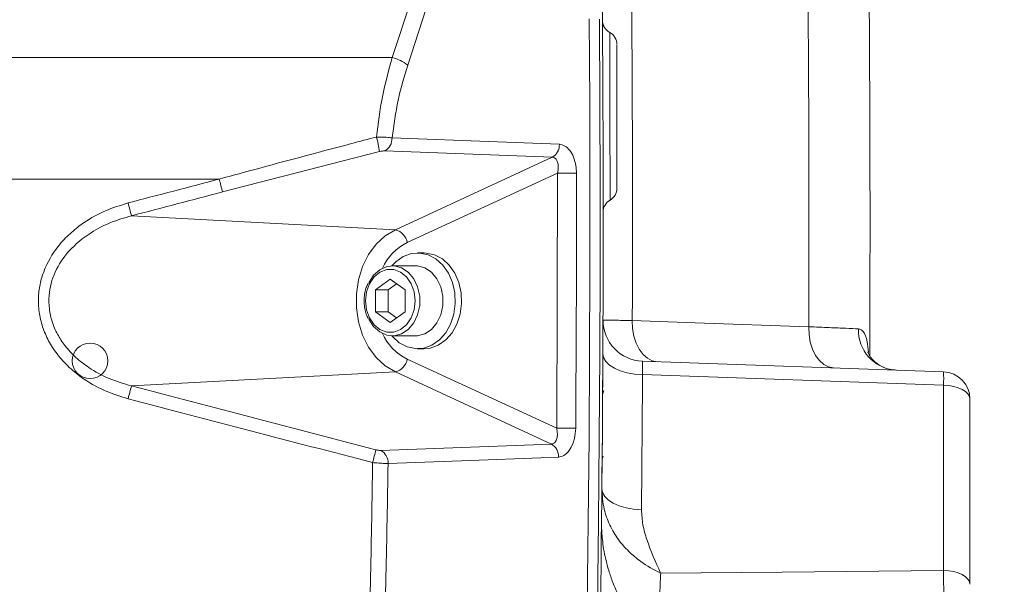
# Model space of a CAD drawing. Header units: millimetres. Extents: x 0 to 8410, y 0 to 5940.
# Tile 314 of 319: x 7370 to 7513, y 3754 to 3837. Entities that reach past the tile are written whole.
import ezdxf

# ---------------------------------------------------------------- set-up
doc = ezdxf.new("R2010")
doc.units = ezdxf.units.MM
doc.header["$LTSCALE"] = 10
doc.styles.add('SLDTEXTSTYLE0', font='TXT', dxfattribs={"width": 0.605})
doc.dimstyles.new('SLDDIMSTYLE2', dxfattribs={"dimtxt": 50, "dimasz": 50, "dimexe": 0, "dimexo": 0.0625, "dimgap": 12.5, "dimtad": 1, "dimtoh": 1, "dimdec": 1, "dimrnd": 1e-09, "dimzin": 12, "dimdsep": 46, "dimtxsty": 'SLDTEXTSTYLE0', "dimsah": 1, "dimcen": 0.09, "dimadec": 0, "dimazin": 0, "dimtfac": 1, "dimtofl": 0, "dimtmove": 0, "dimatfit": 3, "dimfxl": 1, "dimfrac": 2, "dimtolj": 1, "dimtzin": 12, "dimarcsym": 0})

# ---------------------------------------------------------------- blocks, each defined once
blk = doc.blocks.new('SW_SYMBOL_HOLE_DEPTH')
at = {"color": 0, "linetype": 'Continuous', "lineweight": 0}
for p, q in [((0, 8750), (8000, 8750)), ((4000, 8750), (4000, 750)), ((1000, 5550), (4000, 750)), ((7000, 5550), (4000, 750))]:
    blk.add_line(p, q, dxfattribs=at)
blk = doc.blocks.new('*D30')
at = {"color": 7, "linetype": 'Continuous', "lineweight": 0}
for p, q in [((7366.82, 3807.57), (7366.82, 4122.01)), ((7456.82, 3912.69), (7456.82, 4122.01)), ((7366.82, 4107.01), (7266.82, 4107.01)), ((7456.82, 4107.01), (7366.82, 4107.01)), ((7456.82, 4107.01), (8017.28, 4107.01))]:
    blk.add_line(p, q, dxfattribs=at)
for points in [[(7366.82, 4107.01), (7316.82, 4114.51), (7316.82, 4099.51)], [(7456.82, 4107.01), (7506.82, 4099.51), (7506.82, 4114.51)]]:
    blk.add_solid(points, dxfattribs=at)
at = {"color": 7, "linetype": 'Continuous', "lineweight": 0, "xscale": 0.0064453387, "yscale": 0.0064453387, "zscale": 0.0064453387}
blk.add_blockref('SW_SYMBOL_HOLE_DEPTH', (7833.13, 4114.23), dxfattribs=at)
at = {"color": 7, "linetype": 'Continuous', "lineweight": 0, "char_height": 50, "attachment_point": 1, "style": 'SLDTEXTSTYLE0'}
for s, insert in [(' (3x M8', (7604.11, 4171.6)), ('16)', (7902.2, 4171.6)), ('90', (7527.75, 4171.46))]:
    blk.add_mtext(s, dxfattribs=dict(at, insert=insert))

msp = doc.modelspace()

# ---------------------------------------------------------------- linework, layer by layer
at = {"color": 8, "linetype": 'Continuous', "lineweight": 0}
for p, q in [((7423.997524, 3831.12866), (7427.382476, 3841.460291)), ((7429.63298, 3840.381447), (7426.250803, 3830.039922)), ((7179.922561, 3831.12866), (7423.997524, 3831.12866)), ((7422.14062, 3817.383591), (7399.174697, 3811.489168)), ((7447.378832, 3816.563431), (7422.916344, 3817.492071)), ((7424.453813, 3805.974665), (7447.378832, 3816.563431)), ((7448.143925, 3814.240876), (7426.180868, 3804.096523)), ((7448.032255, 3776.960197), (7448.143925, 3814.240876)), ((7398.696872, 3813.36743), (7179.645936, 3813.36743)), ((7385.866237, 3808.000508), (7424.453813, 3805.974665)), ((7426.180868, 3787.053052), (7448.032255, 3776.960197)), ((7385.866237, 3783.149067), (7424.453813, 3785.17479)), ((7447.242099, 3774.649206), (7424.453813, 3785.17479)), ((7504.55686, 3783.249322), (7460.5592, 3784.785691)), ((7504.55686, 3756.173554), (7504.55686, 3783.249322)), ((7422.335922, 3773.706618), (7447.242099, 3774.649206))]:
    msp.add_line(p, q, dxfattribs=at)
at = {"color": 7, "linetype": 'Continuous', "lineweight": 0}
for p, q in [((7428.625002, 3802.574817), (7427.693117, 3802.574817)), ((7427.393678, 3800.684753), (7424.007542, 3800.684753)), ((7421.532682, 3797.162476), (7423.69971, 3798.750225)), ((7423.379666, 3797.162476), (7424.623202, 3798.073593)), ((7423.69971, 3798.750225), (7425.866741, 3797.162476)), ((7421.532682, 3793.987099), (7421.532682, 3797.162476)), ((7423.379666, 3797.162476), (7421.532682, 3797.162476)), ((7423.379666, 3793.987099), (7423.379666, 3797.162476)), ((7425.866741, 3797.162476), (7425.866741, 3793.987099)), ((7423.69971, 3792.39935), (7421.532682, 3793.987099)), ((7423.379666, 3793.987099), (7421.532682, 3793.987099)), ((7424.623202, 3793.075982), (7423.379666, 3793.987099)), ((7425.866741, 3793.987099), (7423.69971, 3792.39935)), ((7424.007542, 3790.464702), (7427.393678, 3790.464702)), ((7427.693117, 3788.574758), (7428.625002, 3788.574758)), ((7460.580434, 3786.753598), (7504.55686, 3785.217944)), ((7454.903367, 3782.447162), (7454.734626, 3781.862918)), ((7508.417259, 3781.22038), (7508.417259, 3754.144612)), ((7454.722862, 3780.094209), (7454.725522, 3780.483666)), ((7454.679768, 3774.409834), (7454.682405, 3774.728957)), ((7454.827014, 3772.884074), (7454.709853, 3772.588316))]:
    msp.add_line(p, q, dxfattribs=at)
at = {"color": 7, "linetype": 'Continuous', "lineweight": 0, "flags": 128}
for points in [[(7452.780794, 3836.770955), (7452.85144, 3824.520174), (7452.884565, 3812.269154), (7452.880177, 3800.018135), (7452.838282, 3787.767235), (7452.758874, 3775.516573), (7452.641952, 3763.266388), (7452.487524, 3751.016918), (7452.295589, 3738.768283)], [(7453.77678, 3738.802257), (7453.968543, 3751.045767), (7454.122829, 3763.289991), (7454.23964, 3775.53505), (7454.318966, 3787.780467), (7454.360816, 3800.026241), (7454.365182, 3812.272015), (7454.332064, 3824.51779), (7454.26147, 3836.763326)], [(7423.922203, 3790.465895), (7424.005295, 3790.369097), (7425.010557, 3789.458338), (7426.150332, 3788.854066), (7427.36747, 3788.586918), (7428.600936, 3788.670245), (7429.788875, 3789.099637), (7430.871735, 3789.853874), (7431.795198, 3790.89481), (7432.512964, 3792.170587), (7432.989049, 3793.616954), (7433.199572, 3795.161548), (7433.133978, 3796.726766), (7432.79555, 3798.234287), (7432.201269, 3799.608532), (7431.380938, 3800.780359), (7430.375676, 3801.691237), (7429.235901, 3802.29539), (7428.018763, 3802.562538), (7426.785297, 3802.47933), (7425.597354, 3802.049819), (7424.514498, 3801.295701), (7423.922203, 3800.683561)], [(7428.625002, 3788.574758), (7429.532821, 3788.670245), (7430.720764, 3789.099637), (7431.803617, 3789.853874), (7432.727086, 3790.89481), (7433.444853, 3792.170587), (7433.920938, 3793.616954), (7434.131454, 3795.161548), (7434.065859, 3796.726766), (7433.727439, 3798.234287), (7433.133158, 3799.608532), (7432.312819, 3800.780359), (7431.307557, 3801.691237), (7430.167782, 3802.29539), (7428.950648, 3802.562538), (7428.625002, 3802.574817)], [(7420.566431, 3798.228565), (7420.56702, 3798.229876), (7421.259078, 3799.309316), (7422.154981, 3800.111833), (7423.188276, 3800.577823), (7424.282334, 3800.672832), (7425.356011, 3800.38971), (7426.329679, 3799.749437), (7427.131123, 3798.799578), (7427.700906, 3797.610584), (7427.996769, 3796.270552), (7427.996769, 3794.878903), (7427.700906, 3793.538872), (7427.131123, 3792.349878), (7426.329679, 3791.400019), (7425.356011, 3790.759865), (7424.282334, 3790.476623), (7423.188276, 3790.571633), (7422.154981, 3791.037622), (7421.259078, 3791.840139), (7420.574802, 3792.903486)], [(7427.393678, 3800.684753), (7427.668474, 3800.672832), (7428.742151, 3800.38971), (7429.715815, 3799.749437), (7430.517259, 3798.799578), (7431.087042, 3797.610584), (7431.382905, 3796.270552), (7431.382905, 3794.878903), (7431.087042, 3793.538872), (7430.517259, 3792.349878), (7429.715815, 3791.400019), (7428.742151, 3790.759865), (7427.668474, 3790.476623), (7427.393678, 3790.464702)]]:
    msp.add_lwpolyline(points, dxfattribs=at)
at = {"color": 8, "linetype": 'Continuous', "lineweight": 0, "flags": 128}
for points in [[(7423.95269, 3819.377843), (7426.523353, 3819.28021), (7436.805989, 3818.889561), (7448.415185, 3818.448606)], [(7450.90733, 3814.245048), (7450.633879, 3814.245048), (7450.314182, 3814.244691), (7449.959981, 3814.244333), (7449.584301, 3814.243856), (7449.200931, 3814.243141), (7448.823969, 3814.242426), (7448.467265, 3814.24171), (7448.143925, 3814.240876)], [(7424.453813, 3785.17479), (7422.975029, 3786.065284), (7421.653404, 3787.290636), (7420.535489, 3788.807932), (7419.660668, 3790.563527), (7419.059749, 3792.495671), (7418.753903, 3794.536176), (7418.753903, 3796.613279), (7419.059749, 3798.653904), (7419.660668, 3800.586048), (7420.535489, 3802.341643), (7421.653404, 3803.85882), (7422.975029, 3805.084291), (7424.453813, 3805.974665)], [(7420.066982, 3795.574728), (7420.214131, 3794.275943), (7420.643664, 3793.082419), (7421.320777, 3792.090717), (7422.190621, 3791.381303), (7423.182718, 3791.011635), (7424.216702, 3791.011635), (7425.208799, 3791.381303), (7426.078643, 3792.090717), (7426.755755, 3793.082419), (7427.185289, 3794.275943), (7427.332441, 3795.574728), (7427.185289, 3796.873513), (7426.755755, 3798.067156), (7426.078643, 3799.058739), (7425.208799, 3799.768153), (7424.216702, 3800.137821), (7423.182718, 3800.137821), (7422.190621, 3799.768153), (7421.320777, 3799.058739), (7420.643664, 3798.067156), (7420.214131, 3796.873513), (7420.066982, 3795.574728)], [(7462.723444, 3786.678735), (7461.985099, 3786.817017), (7461.282256, 3787.174645), (7460.641245, 3787.738386), (7460.086065, 3788.48702), (7459.637526, 3789.392415), (7459.312419, 3790.420953), (7459.122921, 3791.533771), (7459.076139, 3792.689505)], [(7459.076139, 3792.689505), (7468.264925, 3792.368832), (7484.856042, 3791.789952)], [(7488.50334, 3785.778585), (7487.764935, 3785.916749), (7487.062032, 3786.274496), (7486.420977, 3786.838237), (7485.865782, 3787.58699), (7485.417242, 3788.492623), (7485.092173, 3789.521161), (7484.902735, 3790.634218), (7484.856042, 3791.789952)], [(7460.5592, 3784.785691), (7459.41707, 3784.866277), (7458.324771, 3785.056177), (7457.322556, 3785.34824), (7456.447388, 3785.731736), (7455.731514, 3786.192599), (7455.201338, 3786.713663), (7454.876396, 3787.275973), (7454.768668, 3787.858668)], [(7504.55686, 3783.249322), (7505.317072, 3783.198539), (7506.044204, 3783.075038), (7506.711568, 3782.883349), (7507.29462, 3782.630626), (7507.771949, 3782.326046), (7508.126001, 3781.980816), (7508.343767, 3781.607691), (7508.417259, 3781.22038)], [(7448.278363, 3772.748891), (7445.707145, 3772.651497), (7435.422245, 3772.26204), (7423.372178, 3771.805588)], [(7460.413086, 3765.027586), (7459.269154, 3765.112701), (7458.175282, 3765.307132), (7457.17192, 3765.603724), (7456.296171, 3765.991751), (7455.580431, 3766.456548), (7455.051179, 3766.981068), (7454.727973, 3767.545882), (7454.622771, 3768.130127)], [(7463.224667, 3755.755726), (7480.973329, 3755.936447), (7504.55686, 3756.173554)], [(7504.55686, 3756.173554), (7505.317072, 3756.122771), (7506.044204, 3755.99927), (7506.711568, 3755.807582), (7507.29462, 3755.554858), (7507.771949, 3755.250278), (7508.126001, 3754.905167), (7508.343767, 3754.531923), (7508.417259, 3754.144612)]]:
    msp.add_lwpolyline(points, dxfattribs=at)
at = {"color": 7, "linetype": 'Continuous', "lineweight": 0}
msp.add_circle((7379.821446, 3786.804721), 2.6, dxfattribs=at)
at = {"color": 8, "linetype": 'Continuous', "lineweight": 0}
for centre, radius, start, end in [((3454.817261, 3807.574759), 4004.286549, 359.787011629, 1.365554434), ((3454.817261, 3807.574759), 4030.06969, 359.775586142, 0.757075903), ((7422.257169, 3824.650689), 6.707678, 53.46008951, 74.9621408), ((7403.089085, 3814.349794), 19.291576, 9.04790329, 15.53979023), ((7421.871979, 3819.293666), 2.082413, 300.10039933, 2.31667313), ((7446.334805, 3818.364822), 2.082067, 300.09516678, 2.30626646), ((7309.303785, 3789.626175), 92.492007, 13.67281254, 14.87341637), ((7232.347549, 3769.333643), 158.313342, 14.13707941, 14.83913491), ((7423.804549, 3803.644499), 2.41893, 10.77015531, 74.43035147), ((7429.749324, 3797.004495), 7.93919, 116.70990584, 155.20164791), ((7429.749671, 3794.145522), 7.939741, 204.80097391, 243.28928688), ((7497.929079, 3791.24817), 5.798665, 177.68859215, 266.05047296), ((7423.80461, 3787.504873), 2.418832, 285.56880033, 349.23431669), ((7486.039373, 3784.233633), 18.54363, 356.95726293, 3.04273707), ((3454.607864, 3804.531384), 4006, 359.434988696, 359.71758659), ((7232.460689, 3821.784126), 158.19586, 345.16146434, 345.86408302), ((7451.351899, 4052.553796), 275.613591, 269.309881, 269.88435269), ((7369.042975, 3785.831764), 53.90049, 345.0598079, 347.11682941), ((7421.288049, 3771.902472), 2.08638, 357.33842311, 59.85140284), ((7446.194794, 3772.845397), 2.085803, 357.3480778, 59.860218)]:
    msp.add_arc(centre, radius, start, end, dxfattribs=at)
at = {"color": 7, "linetype": 'Continuous', "lineweight": 0}
for centre, radius, start, end in [((3454.817261, 3807.574759), 4039, 359.716535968, 0.757075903), ((3454.817261, 3807.574759), 4000, 359.005313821, 0.454754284), ((7456.712338, 3836.583118), 2.000208, 180.45182097, 242.39807061), ((7454.817323, 3833.060331), 1.999942, 359.99989937, 61.09676195), ((7454.81738, 3812.036141), 1.999885, 300.15885722, 0.00223554), ((7456.817006, 3808.572061), 1.999872, 119.76074491, 179.98816128), ((7460.78983, 3792.749964), 6, 179.78796802, 268), ((7504.417261, 3781.220366), 4, 0, 88)]:
    msp.add_arc(centre, radius, start, end, dxfattribs=at)
at = {"color": 8, "linetype": 'Continuous', "lineweight": 0}
for centre, major_axis, ratio, start_param, end_param in [((7366.817261, 2903.263006), (3553.235878, 996.804059), 0.235776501, 1.4957966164, 1.4995360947), ((7367.312991, 2901.384766), (3551.223084, 996.865206), 0.2358896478, 1.4957236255, 1.4994631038), ((7367.312991, 4689.764753), (3551.223084, -996.865206), 0.2358896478, 4.7837222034, 4.793759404), ((7366.817261, 4687.886512), (3553.235878, -996.804059), 0.235776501, 4.7836492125, 4.7936864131)]:
    msp.add_ellipse(centre, major_axis=major_axis, ratio=ratio, start_param=start_param, end_param=end_param, dxfattribs=at)
for points, knots in [([(7455.817196, 3810.316149), (7455.817196, 3810.312142), (7455.817196, 3810.254059), (7455.81718, 3810.472279), (7455.817071, 3810.981967), (7455.816815, 3811.865754), (7455.816249, 3813.036868), (7455.815241, 3814.486799), (7455.813669, 3816.160005), (7455.811355, 3818.01857), (7455.808026, 3820.165364), (7455.803707, 3822.404892), (7455.798538, 3824.639216), (7455.793235, 3826.646732), (7455.78761, 3828.536205), (7455.781981, 3830.26057), (7455.776673, 3831.763115), (7455.771982, 3833.009116), (7455.768237, 3833.959073), (7455.765746, 3834.566919), (7455.764633, 3834.838862), (7455.764813, 3834.794052), (7455.764855, 3834.783498)], [0, 0, 0, 0, 0.0039789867, 0.0576826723, 0.1113857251, 0.1650965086, 0.2188066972, 0.2724899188, 0.3261746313, 0.3798119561, 0.4334514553, 0.5003245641, 0.5539203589, 0.607519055, 0.6611414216, 0.7147619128, 0.7684418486, 0.8221219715, 0.8758695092, 0.9296186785, 0.9834224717, 1, 1, 1, 1]), ([(7421.67545, 3819.518152), (7421.921826, 3821.502942), (7422.420626, 3825.521241), (7423.46766, 3829.244474), (7423.997524, 3831.12866)], [0, 0, 0, 0, 0.4939379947, 1, 1, 1, 1]), ([(7426.250803, 3830.039922), (7425.742739, 3828.353377), (7424.714667, 3824.940645), (7424.208642, 3821.246414), (7423.95269, 3819.377843)], [0, 0, 0, 0, 0.4941920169, 1, 1, 1, 1]), ([(7398.696872, 3813.36743), (7399.98329, 3813.717735), (7406.415818, 3815.469383), (7414.077318, 3817.519032), (7420.452812, 3819.196468), (7421.67545, 3819.518152)], [0, 0, 0, 0, 0.16808084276, 0.84046161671, 1, 1, 1, 1]), ([(7421.67545, 3819.518152), (7422.015277, 3819.520135), (7422.425488, 3819.522529), (7423.134758, 3819.48694), (7423.586186, 3819.443769), (7423.887848, 3819.389506), (7423.95269, 3819.377843)], [0, 0, 0, 0, 0.391184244, 0.4722060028, 0.8865512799, 1, 1, 1, 1]), ([(7448.415185, 3818.448606), (7448.689422, 3818.395491), (7449.237745, 3818.289289), (7449.964396, 3817.598266), (7450.525708, 3816.59067), (7450.853025, 3815.416167), (7450.890806, 3814.601392), (7450.90733, 3814.245048)], [0, 0, 0, 0, 0.202824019, 0.4055356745, 0.6124269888, 0.8304942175, 1, 1, 1, 1]), ([(7422.916344, 3817.492071), (7422.894313, 3817.492516), (7422.79077, 3817.494609), (7422.5375, 3817.472375), (7422.279352, 3817.414626), (7422.14062, 3817.383591)], [0, 0, 0, 0, 0.1111322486, 0.5223082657, 1, 1, 1, 1]), ([(7448.143925, 3814.240876), (7448.18015, 3814.43877), (7448.261873, 3814.885215), (7448.242803, 3815.531717), (7448.081516, 3816.091237), (7447.791187, 3816.479417), (7447.515012, 3816.535685), (7447.378832, 3816.563431)], [0, 0, 0, 0, 0.18172558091, 0.40997051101, 0.61730270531, 0.81129435, 1, 1, 1, 1]), ([(7450.90733, 3814.245048), (7450.909109, 3812.911733), (7450.918002, 3806.245075), (7450.903618, 3793.810079), (7450.83253, 3782.708829), (7450.795594, 3776.940766)], [0, 0, 0, 0, 0.1072237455, 0.5361252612, 1, 1, 1, 1]), ([(7385.380932, 3781.270805), (7384.184855, 3781.646025), (7381.794163, 3782.396008), (7378.836347, 3784.105205), (7376.49886, 3786.029832), (7374.830985, 3787.928562), (7373.584112, 3789.955451), (7372.734231, 3792.031743), (7372.279497, 3794.233134), (7372.233262, 3796.41385), (7372.577361, 3798.493144), (7373.452494, 3801.085887), (7374.998736, 3803.521888), (7377.070818, 3805.627293), (7379.252417, 3807.301098), (7382.012156, 3808.832902), (7384.257639, 3809.529954), (7385.380932, 3809.87865)], [0, 0, 0, 0, 0.0900313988, 0.1799528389, 0.2437036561, 0.3073924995, 0.3608754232, 0.414321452, 0.4680524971, 0.5217704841, 0.5703853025, 0.6190157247, 0.7180244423, 0.774540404, 0.8310924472, 0.915504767, 1, 1, 1, 1]), ([(7385.866237, 3808.000508), (7384.837904, 3807.702064), (7382.782377, 3807.105507), (7379.62007, 3805.460595), (7376.724456, 3803.098962), (7374.564743, 3799.901917), (7373.751257, 3796.89634), (7373.808614, 3794.403304), (7374.229191, 3792.479939), (7375.015045, 3790.672335), (7376.168393, 3788.905099), (7377.705596, 3787.257729), (7379.864171, 3785.585948), (7382.584579, 3784.110508), (7384.771849, 3783.469694), (7385.866237, 3783.149067)], [0, 0, 0, 0, 0.0862217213, 0.1723478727, 0.2857574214, 0.3837595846, 0.4784784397, 0.5308615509, 0.5832620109, 0.6359382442, 0.6886699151, 0.7525311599, 0.8164730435, 0.9081733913, 1, 1, 1, 1]), ([(7454.789872, 3792.772117), (7454.838209, 3792.771178), (7454.968644, 3792.768642), (7456.242372, 3792.744214), (7458.131588, 3792.707741), (7459.076139, 3792.689505)], [0, 0, 0, 0, 0.2274423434, 0.6137446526, 1, 1, 1, 1]), ([(7484.856042, 3791.789952), (7485.893705, 3791.746082), (7487.946117, 3791.659309), (7490.420603, 3791.554452), (7491.558202, 3791.506403), (7492.135133, 3791.482035)], [0, 0, 0, 0, 0.3350978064, 0.6627960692, 1, 1, 1, 1]), ([(7492.135133, 3791.482035), (7492.382974, 3791.392212), (7492.962694, 3791.18211), (7493.414208, 3789.911638), (7493.527068, 3788.597525), (7493.571664, 3788.078252)], [0, 0, 0, 0, 0.3111474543, 0.7277989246, 1, 1, 1, 1]), ([(7460.580434, 3786.753598), (7460.568246, 3786.701877), (7460.544747, 3786.602156), (7460.538923, 3785.875759), (7460.55244, 3785.149083), (7460.5592, 3784.785691)], [0, 0, 0, 0, 0.3500907, 0.6749969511, 1, 1, 1, 1]), ([(7447.242099, 3774.649206), (7447.302463, 3774.655316), (7447.509655, 3774.676286), (7447.823139, 3774.902351), (7448.07195, 3775.427146), (7448.16087, 3776.148074), (7448.075594, 3776.686542), (7448.032255, 3776.960197)], [0, 0, 0, 0, 0.0825916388, 0.2834881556, 0.5060074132, 0.7489474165, 1, 1, 1, 1]), ([(7450.795594, 3776.940766), (7450.761264, 3776.445581), (7450.692563, 3775.454617), (7450.200288, 3774.147493), (7449.492706, 3773.208343), (7448.804256, 3772.805759), (7448.397671, 3772.761792), (7448.278363, 3772.748891)], [0, 0, 0, 0, 0.2353807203, 0.4710443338, 0.6978950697, 0.9113506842, 1, 1, 1, 1]), ([(7421.586613, 3773.813906), (7421.659662, 3773.796136), (7421.835539, 3773.753351), (7422.10761, 3773.709858), (7422.259803, 3773.707698), (7422.335922, 3773.706618)], [0, 0, 0, 0, 0.2620442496, 0.6309160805, 1, 1, 1, 1]), ([(7420.357752, 3737.538043), (7420.522165, 3743.506803), (7420.837962, 3754.971319), (7421.029545, 3766.438576), (7421.121384, 3771.935645)], [0, 0, 0, 0, 0.5206290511, 1, 1, 1, 1]), ([(7423.372178, 3771.805588), (7423.144135, 3771.809002), (7422.689861, 3771.815803), (7421.875471, 3771.867165), (7421.341547, 3771.915651), (7421.121384, 3771.935645)], [0, 0, 0, 0, 0.3720006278, 0.7410455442, 1, 1, 1, 1]), ([(7423.372178, 3771.805588), (7423.280734, 3766.335343), (7423.089392, 3754.889235), (7422.774564, 3743.445848), (7422.610196, 3737.471405)], [0, 0, 0, 0, 0.4779130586, 1, 1, 1, 1]), ([(7463.224667, 3755.755726), (7463.217852, 3755.759142), (7462.221303, 3756.258707), (7460.561434, 3757.209922), (7458.511437, 3758.918414), (7456.953013, 3760.688232), (7455.731402, 3762.770128), (7454.800904, 3765.281474), (7454.686044, 3767.118285), (7454.622771, 3768.130127)], [0, 0, 0, 0, 0.0014693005, 0.2148601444, 0.358157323, 0.5013866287, 0.6559669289, 0.8104830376, 1, 1, 1, 1]), ([(7460.413086, 3765.027586), (7460.457954, 3764.300721), (7460.548743, 3762.829935), (7461.448447, 3759.70709), (7462.483209, 3757.382743), (7463.221371, 3755.762958), (7463.224667, 3755.755726)], [0, 0, 0, 0, 0.2270209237, 0.4593690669, 0.9975862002, 1, 1, 1, 1]), ([(7504.55686, 3740.290347), (7504.569747, 3741.176764), (7504.595522, 3742.949745), (7504.609912, 3746.711446), (7504.603621, 3750.763312), (7504.581876, 3754.008508), (7504.562523, 3755.683481), (7504.55686, 3756.173554)], [0, 0, 0, 0, 0.2266330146, 0.453303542, 0.6798503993, 0.906328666, 1, 1, 1, 1]), ([(7463.224667, 3755.755726), (7463.187042, 3754.943358), (7463.121842, 3753.535606), (7463.035867, 3751.313701), (7462.990701, 3749.962947), (7462.967794, 3749.277893)], [0, 0, 0, 0, 0.4020731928, 0.6967532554, 1, 1, 1, 1])]:
    msp.add_open_spline(points, degree=3, knots=knots, dxfattribs=at)
at = {"color": 7, "linetype": 'Continuous', "lineweight": 0}
for points, knots in [([(7456.817265, 3832.925502), (7456.817265, 3832.929756), (7456.817265, 3832.940491), (7456.817265, 3831.60968), (7456.817265, 3829.260127), (7456.817265, 3826.111254), (7456.817265, 3823.009667), (7456.817265, 3819.917708), (7456.817265, 3816.991447), (7456.817265, 3814.243809), (7456.817265, 3812.568782), (7456.817265, 3811.852593), (7456.817265, 3812.049211), (7456.817265, 3812.055651)], [0, 0, 0, 0, 0.0704917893, 0.1778593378, 0.2851142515, 0.3922875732, 0.4994532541, 0.5665621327, 0.6738804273, 0.7813201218, 0.8888390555, 0.9963595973, 1, 1, 1, 1]), ([(7420.476827, 3798.160973), (7420.372739, 3797.951852), (7420.08818, 3797.380148), (7419.908715, 3796.477522), (7419.883824, 3795.814707), (7419.874813, 3795.574728)], [0, 0, 0, 0, 0.2689718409, 0.73532409, 1, 1, 1, 1]), ([(7419.874813, 3795.574728), (7419.882867, 3795.347656), (7419.905968, 3794.696355), (7420.083416, 3793.782399), (7420.376686, 3793.189389), (7420.48972, 3792.960826)], [0, 0, 0, 0, 0.2475296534, 0.7099771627, 1, 1, 1, 1]), ([(7497.455414, 3785.497609), (7497.301196, 3785.498057), (7496.74043, 3785.499687), (7495.784764, 3785.812591), (7494.784672, 3786.390961), (7494.069759, 3787.089933), (7493.673051, 3787.678157), (7493.506237, 3788.055287), (7493.495497, 3788.095752), (7493.490334, 3788.115207)], [0, 0, 0, 0, 0.07437248, 0.2704334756, 0.4559219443, 0.6242661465, 0.7667789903, 0.8878751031, 1, 1, 1, 1]), ([(7454.725522, 3780.483666), (7454.728763, 3780.969825), (7454.73363, 3781.699689), (7454.739196, 3782.581648), (7454.743768, 3783.324232), (7454.747524, 3783.953257), (7454.747995, 3784.0343), (7454.748231, 3784.074846)], [0, 0, 0, 0, 0.2502347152, 0.3756739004, 0.5009056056, 0.7503059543, 1, 1, 1, 1]), ([(7454.713109, 3778.709594), (7454.713156, 3778.71637), (7454.713227, 3778.726541), (7454.71444, 3778.894302), (7454.715898, 3779.098225), (7454.717832, 3779.370824), (7454.720771, 3779.79062), (7454.723225, 3780.14816), (7454.724859, 3780.386272)], [0, 0, 0, 0, 0.2498674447, 0.3750802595, 0.5001636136, 0.6252667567, 0.7504375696, 1, 1, 1, 1]), ([(7454.644534, 3770.402256), (7454.644945, 3770.44657), (7454.645562, 3770.513109), (7454.650006, 3770.994881), (7454.656033, 3771.658741), (7454.666153, 3772.79147), (7454.675228, 3773.870139), (7454.679768, 3774.409834)], [0, 0, 0, 0, 0.2498327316, 0.3751388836, 0.5005437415, 0.7501051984, 1, 1, 1, 1]), ([(7454.664807, 3772.652093), (7454.664874, 3772.660465), (7454.665007, 3772.677204), (7454.665756, 3772.754843), (7454.666354, 3772.829575), (7454.666379, 3772.832695)], [0, 0, 0, 0, 0.4894745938, 0.9786870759, 1, 1, 1, 1]), ([(7463.137071, 3744.831386), (7462.831843, 3745.080921), (7461.931329, 3745.817122), (7460.615253, 3747.205813), (7459.205709, 3748.938285), (7458.011993, 3750.73442), (7457.021258, 3752.548981), (7456.227815, 3754.348758), (7455.618537, 3756.095162), (7455.176846, 3757.747978), (7454.880941, 3759.262192), (7454.704845, 3760.585012), (7454.619199, 3761.633674), (7454.587059, 3762.368849), (7454.578181, 3762.800636), (7454.576434, 3762.991713), (7454.576265, 3763.043798), (7454.57622, 3763.05801)], [0, 0, 0, 0, 0.0563962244, 0.1663856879, 0.2729702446, 0.3758292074, 0.474538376, 0.5685230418, 0.6570106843, 0.7390028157, 0.8131624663, 0.8777093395, 0.9298510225, 0.9640405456, 0.983167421, 0.9954068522, 1, 1, 1, 1])]:
    msp.add_open_spline(points, degree=3, knots=knots, dxfattribs=at)

# ---------------------------------------------------------------- dimensions: what is measured, and where the dimension line sits
dim = msp.add_linear_dim(base=(7366.817261, 4107.006598), p1=(7456.817261, 3912.688478), p2=(7366.817261, 3807.574759), text='<> (3x M8{\\fGDT;x}16)', dimstyle='SLDDIMSTYLE2', dxfattribs=at)
dim.commit()
dim.dimension.update_dxf_attribs({"geometry": '*D30', "text_midpoint": (7764.575054, 4107.006598), "dimtype": 160})

doc.saveas('drawing.dxf')
